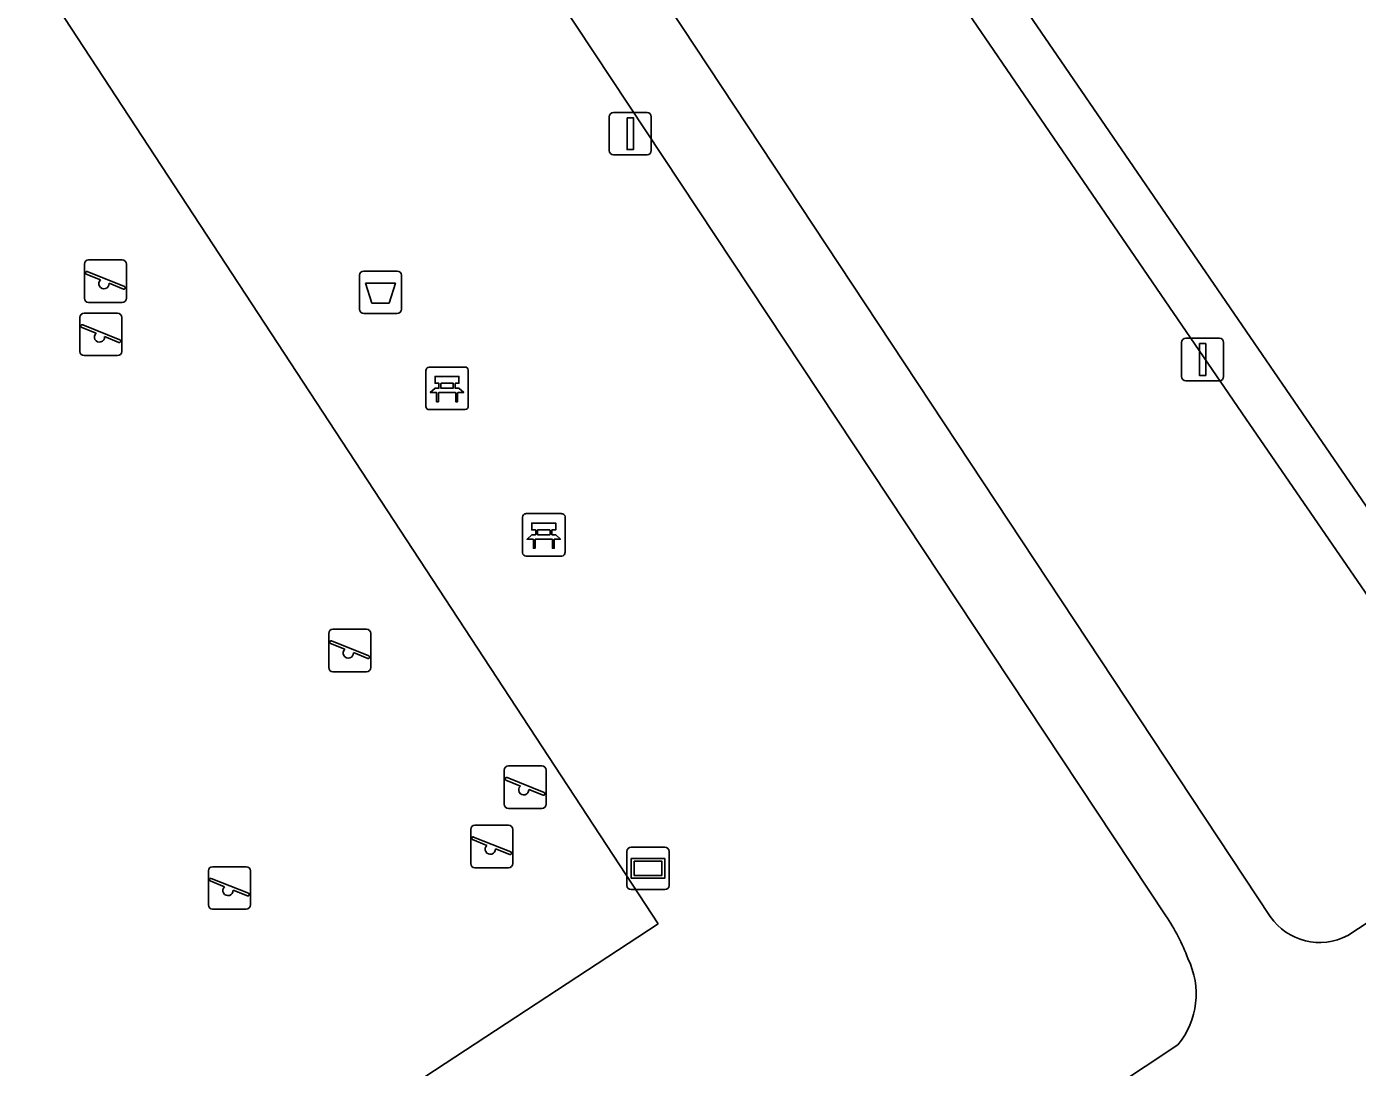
# Model space of a CAD drawing. Extents: x 158352 to 159489, y 383828 to 384603.
# Drawn here: x 158470.7 to 158502.05, y 384241.15 to 384265.67 of the extents above; entities that cross this region are included whole.
import ezdxf

# ---------------------------------------------------------------- set-up
doc = ezdxf.new("R2010")
doc.units = 0
for name, color, linetype in [('IMGEO_Afvalbak', 7, 'Continuous'), ('IMGEO_Bank', 7, 'Continuous'), ('IMGEO_Groenvoorziening', 7, 'Continuous'), ('IMGEO_Informatiebord', 7, 'Continuous'), ('IMGEO_Lichtmast', 7, 'Continuous'), ('IMGEO_Parkeervlak_gesloten', 7, 'Continuous'), ('IMGEO_Speelvoorziening', 7, 'Continuous'), ('IMGEO_Terreindeel_gesloten', 7, 'Continuous'), ('IMGEO_Voetgangersgebied_gesloten', 7, 'Continuous'), ('IMGEO_Voetpad_open', 7, 'Continuous')]:
    doc.layers.add(name, color=color, linetype=linetype)

msp = doc.modelspace()

# ---------------------------------------------------------------- linework, layer by layer
at = {"layer": 'IMGEO_Afvalbak'}
for p, q in [((158478.545, 384259.011), (158478.545, 384259.811)), ((158478.545, 384259.811), (158478.545, 384259.011)), ((158478.645, 384259.911), (158479.435, 384259.911)), ((158479.435, 384259.911), (158478.645, 384259.911)), ((158479.535, 384259.811), (158479.535, 384259.011)), ((158479.535, 384259.011), (158479.535, 384259.811)), ((158479.435, 384258.911), (158478.645, 384258.911)), ((158478.645, 384258.911), (158479.435, 384258.911))]:
    msp.add_line(p, q, dxfattribs=at)
msp.add_lwpolyline([(158478.688, 384259.625), (158479.392, 384259.625), (158479.243, 384259.155), (158478.837, 384259.155), (158478.688, 384259.625)], dxfattribs=at)
for centre, start, end in [((158478.645, 384259.811), 90, 180), ((158478.645, 384259.811), 90, 180), ((158479.435, 384259.811), 0, 90), ((158479.435, 384259.811), 360, 90), ((158478.645, 384259.011), 180, 270), ((158478.645, 384259.011), 180, 270), ((158479.435, 384259.011), 270, 0), ((158479.435, 384259.011), 270, 0)]:
    msp.add_arc(centre, 0.1, start, end, dxfattribs=at)
at = {"layer": 'IMGEO_Bank'}
for p, q in [((158480.109, 384256.723), (158480.109, 384257.564)), ((158480.109, 384257.564), (158480.109, 384256.723)), ((158480.184, 384257.648), (158481.025, 384257.648)), ((158481.025, 384257.648), (158480.184, 384257.648)), ((158481.109, 384257.573), (158481.109, 384256.732)), ((158481.109, 384256.732), (158481.109, 384257.573)), ((158480.418, 384257.154), (158480.418, 384257.26)), ((158480.462, 384257.26), (158480.462, 384257.154)), ((158480.75, 384257.266), (158480.468, 384257.266)), ((158480.756, 384257.154), (158480.756, 384257.26)), ((158480.8, 384257.26), (158480.8, 384257.154)), ((158480.806, 384257.046), (158480.413, 384257.046)), ((158480.468, 384257.148), (158480.75, 384257.148)), ((158481.034, 384256.648), (158480.193, 384256.648)), ((158480.193, 384256.648), (158481.034, 384256.648)), ((158482.387, 384253.27), (158482.387, 384254.111)), ((158482.387, 384254.111), (158482.387, 384253.27)), ((158482.462, 384254.195), (158483.303, 384254.195)), ((158483.303, 384254.195), (158482.462, 384254.195)), ((158483.387, 384254.12), (158483.387, 384253.279)), ((158483.387, 384253.279), (158483.387, 384254.12)), ((158482.696, 384253.701), (158482.696, 384253.807)), ((158482.74, 384253.807), (158482.74, 384253.701)), ((158483.028, 384253.813), (158482.746, 384253.813)), ((158483.034, 384253.701), (158483.034, 384253.807)), ((158483.078, 384253.807), (158483.078, 384253.701)), ((158483.084, 384253.593), (158482.691, 384253.593)), ((158482.746, 384253.695), (158483.028, 384253.695)), ((158483.312, 384253.195), (158482.471, 384253.195)), ((158482.471, 384253.195), (158483.312, 384253.195))]:
    msp.add_line(p, q, dxfattribs=at)
for points in [[(158480.412, 384257.266), (158480.326, 384257.266), (158480.326, 384257.427), (158480.889, 384257.427), (158480.889, 384257.266), (158480.806, 384257.266)], [(158480.356, 384257.046), (158480.214, 384257.046), (158480.326, 384257.148), (158480.412, 384257.148)], [(158480.406, 384257.039), (158480.406, 384256.832), (158480.363, 384256.832), (158480.363, 384257.039)], [(158480.806, 384257.148), (158480.889, 384257.148), (158481.001, 384257.046), (158480.862, 384257.046)], [(158480.856, 384257.039), (158480.856, 384256.832), (158480.812, 384256.832), (158480.812, 384257.039)], [(158482.69, 384253.813), (158482.604, 384253.813), (158482.604, 384253.974), (158483.167, 384253.974), (158483.167, 384253.813), (158483.084, 384253.813)], [(158482.634, 384253.593), (158482.492, 384253.593), (158482.604, 384253.695), (158482.69, 384253.695)], [(158482.684, 384253.586), (158482.684, 384253.379), (158482.641, 384253.379), (158482.641, 384253.586)], [(158483.084, 384253.695), (158483.167, 384253.695), (158483.279, 384253.593), (158483.14, 384253.593)], [(158483.134, 384253.586), (158483.134, 384253.379), (158483.09, 384253.379), (158483.09, 384253.586)]]:
    msp.add_lwpolyline(points, dxfattribs=at)
for centre, radius, start, end in [((158480.187, 384257.57), 0.0779, 92.4484, 184.2845), ((158480.187, 384257.57), 0.0779, 92.4484, 184.2845), ((158481.031, 384257.57), 0.0779, 2.4484, 94.2845), ((158481.031, 384257.57), 0.0779, 2.4484, 94.2845), ((158480.411, 384257.259), 0.00671, 2.8957, 87.1043), ((158480.468, 384257.259), 0.00671, 92.8957, 177.1043), ((158480.75, 384257.259), 0.00671, 2.8957, 87.1043), ((158480.807, 384257.259), 0.00671, 92.8957, 177.1043), ((158480.356, 384257.039), 0.00671, 2.8957, 87.1043), ((158480.413, 384257.039), 0.00671, 92.8957, 177.1043), ((158480.411, 384257.155), 0.00671, 272.8957, 357.1043), ((158480.468, 384257.155), 0.00671, 182.8957, 267.1043), ((158480.75, 384257.155), 0.00671, 272.8957, 357.1043), ((158480.807, 384257.155), 0.00671, 182.8957, 267.1043), ((158480.805, 384257.039), 0.00671, 2.8957, 87.1043), ((158480.862, 384257.039), 0.00671, 92.8957, 177.1043), ((158480.187, 384256.726), 0.0779, 182.4484, 274.2845), ((158480.187, 384256.726), 0.0779, 182.4484, 274.2845), ((158481.031, 384256.726), 0.0779, 272.4484, 4.2845), ((158481.031, 384256.726), 0.0779, 272.4484, 4.2845), ((158482.465, 384254.117), 0.0779, 92.4484, 184.2845), ((158482.465, 384254.117), 0.0779, 92.4484, 184.2845), ((158483.309, 384254.117), 0.0779, 2.4484, 94.2845), ((158483.309, 384254.117), 0.0779, 2.4484, 94.2845), ((158482.689, 384253.806), 0.00671, 2.8957, 87.1043), ((158482.746, 384253.806), 0.00671, 92.8957, 177.1043), ((158483.028, 384253.806), 0.00671, 2.8957, 87.1043), ((158483.085, 384253.806), 0.00671, 92.8957, 177.1043), ((158482.634, 384253.586), 0.00671, 2.8957, 87.1043), ((158482.691, 384253.586), 0.00671, 92.8957, 177.1043), ((158482.689, 384253.702), 0.00671, 272.8957, 357.1043), ((158482.746, 384253.702), 0.00671, 182.8957, 267.1043), ((158483.028, 384253.702), 0.00671, 272.8957, 357.1043), ((158483.085, 384253.702), 0.00671, 182.8957, 267.1043), ((158483.083, 384253.586), 0.00671, 2.8957, 87.1043), ((158483.14, 384253.586), 0.00671, 92.8957, 177.1043), ((158482.465, 384253.273), 0.0779, 182.4484, 274.2845), ((158482.465, 384253.273), 0.0779, 182.4484, 274.2845), ((158483.309, 384253.273), 0.0779, 272.4484, 4.2845), ((158483.309, 384253.273), 0.0779, 272.4484, 4.2845)]:
    msp.add_arc(centre, radius, start, end, dxfattribs=at)
at = {"layer": 'IMGEO_Groenvoorziening'}
for points in [[(158475.262, 384282.371), (158476.923, 384279.63), (158500.001, 384244.703)], [(158497.539, 384244.72), (158475.492, 384278.019)], [(158501.826, 384244.256), (158505.941, 384246.959), (158499.435, 384256.425), (158487.051, 384274.524)], [(158462.309, 384219.192), (158462.876, 384218.505), (158463.746, 384219.082), (158497.826, 384241.681)]]:
    msp.add_lwpolyline(points, dxfattribs=at)
msp.add_lwpolyline([(158485.58, 384244.531), (158468.579, 384233.386), (158449.591, 384262.378), (158466.581, 384273.526)], close=True, dxfattribs=at)
for centre, radius, start, end in [((158493.68, 384242.08), 4.676, 20.4191, 34.3795), ((158501.165, 384245.508), 1.416, 214.6615, 297.8133), ((158496.368, 384242.879), 1.887, 320.5885, 26.1491)]:
    msp.add_arc(centre, radius, start, end, dxfattribs=at)
at = {"layer": 'IMGEO_Informatiebord'}
for p, q in [((158484.847, 384245.437), (158484.847, 384246.237)), ((158484.847, 384246.237), (158484.847, 384245.437)), ((158484.947, 384246.337), (158485.737, 384246.337)), ((158485.737, 384246.337), (158484.947, 384246.337)), ((158485.837, 384246.237), (158485.837, 384245.437)), ((158485.837, 384245.437), (158485.837, 384246.237)), ((158485.737, 384245.337), (158484.947, 384245.337)), ((158484.947, 384245.337), (158485.737, 384245.337))]:
    msp.add_line(p, q, dxfattribs=at)
for points in [[(158484.948, 384246.069), (158485.736, 384246.069), (158485.736, 384245.605), (158484.948, 384245.605), (158484.948, 384246.069)], [(158485.013, 384246.004), (158485.013, 384245.67), (158485.671, 384245.67), (158485.671, 384246.004), (158485.013, 384246.004)]]:
    msp.add_lwpolyline(points, dxfattribs=at)
for centre, start, end in [((158484.947, 384246.237), 90, 180), ((158484.947, 384246.237), 90, 180), ((158485.737, 384246.237), 0, 90), ((158485.737, 384246.237), 360, 90), ((158484.947, 384245.437), 180, 270), ((158484.947, 384245.437), 180, 270), ((158485.737, 384245.437), 270, 0), ((158485.737, 384245.437), 270, 0)]:
    msp.add_arc(centre, 0.1, start, end, dxfattribs=at)
at = {"layer": 'IMGEO_Lichtmast'}
for p, q in [((158484.43, 384262.748), (158484.43, 384263.548)), ((158484.43, 384263.548), (158484.43, 384262.748)), ((158484.53, 384263.648), (158485.32, 384263.648)), ((158485.32, 384263.648), (158484.53, 384263.648)), ((158485.42, 384263.548), (158485.42, 384262.748)), ((158485.42, 384262.748), (158485.42, 384263.548)), ((158485.32, 384262.648), (158484.53, 384262.648)), ((158484.53, 384262.648), (158485.32, 384262.648)), ((158497.912, 384257.428), (158497.912, 384258.228)), ((158497.912, 384258.228), (158497.912, 384257.428)), ((158498.012, 384258.328), (158498.802, 384258.328)), ((158498.802, 384258.328), (158498.012, 384258.328)), ((158498.902, 384258.228), (158498.902, 384257.428)), ((158498.902, 384257.428), (158498.902, 384258.228)), ((158498.802, 384257.328), (158498.012, 384257.328)), ((158498.012, 384257.328), (158498.802, 384257.328))]:
    msp.add_line(p, q, dxfattribs=at)
for points in [[(158484.85, 384263.523), (158485, 384263.523), (158485, 384262.773), (158484.85, 384262.773), (158484.85, 384263.523)], [(158498.332, 384258.203), (158498.482, 384258.203), (158498.482, 384257.453), (158498.332, 384257.453), (158498.332, 384258.203)]]:
    msp.add_lwpolyline(points, dxfattribs=at)
for centre, start, end in [((158484.53, 384263.548), 90, 180), ((158484.53, 384263.548), 90, 180), ((158485.32, 384263.548), 0, 90), ((158485.32, 384263.548), 360, 90), ((158484.53, 384262.748), 180, 270), ((158484.53, 384262.748), 180, 270), ((158485.32, 384262.748), 270, 0), ((158485.32, 384262.748), 270, 0), ((158498.012, 384258.228), 90, 180), ((158498.012, 384258.228), 90, 180), ((158498.802, 384258.228), 0, 90), ((158498.802, 384258.228), 360, 90), ((158498.012, 384257.428), 180, 270), ((158498.012, 384257.428), 180, 270), ((158498.802, 384257.428), 270, 0), ((158498.802, 384257.428), 270, 0)]:
    msp.add_arc(centre, 0.1, start, end, dxfattribs=at)
at = {"layer": 'IMGEO_Parkeervlak_gesloten'}
msp.add_lwpolyline([(158507.781, 384271.779), (158505.428, 384270.27), (158488.719, 384295.389), (158484.352, 384292.303), (158479.939, 384289.185), (158478.902, 384288.452), (158500, 384257.671), (158505.258, 384250), (158510.568, 384242.247), (158517.893, 384247.139), (158520.209, 384243.789), (158520.378, 384243.544), (158524.733, 384246.459), (158522.563, 384249.7), (158522.362, 384250)], close=True, dxfattribs=at)
at = {"layer": 'IMGEO_Speelvoorziening'}
for p, q in [((158472.064, 384259.273), (158472.064, 384260.073)), ((158472.064, 384260.073), (158472.064, 384259.273)), ((158472.164, 384260.173), (158472.954, 384260.173)), ((158472.954, 384260.173), (158472.164, 384260.173)), ((158473.054, 384260.073), (158473.054, 384259.273)), ((158473.054, 384259.273), (158473.054, 384260.073)), ((158472.447, 384259.701), (158472.108, 384259.838)), ((158472.133, 384259.898), (158473.009, 384259.545)), ((158472.985, 384259.485), (158472.645, 384259.622)), ((158472.954, 384259.173), (158472.164, 384259.173)), ((158472.164, 384259.173), (158472.954, 384259.173)), ((158471.958, 384258.018), (158471.958, 384258.818)), ((158471.958, 384258.818), (158471.958, 384258.018)), ((158472.058, 384258.918), (158472.848, 384258.918)), ((158472.848, 384258.918), (158472.058, 384258.918)), ((158472.948, 384258.818), (158472.948, 384258.018)), ((158472.948, 384258.018), (158472.948, 384258.818)), ((158472.341, 384258.446), (158472.002, 384258.583)), ((158472.027, 384258.643), (158472.903, 384258.29)), ((158472.879, 384258.23), (158472.539, 384258.367)), ((158472.848, 384257.918), (158472.058, 384257.918)), ((158472.058, 384257.918), (158472.848, 384257.918)), ((158477.82, 384250.571), (158477.82, 384251.371)), ((158477.82, 384251.371), (158477.82, 384250.571)), ((158477.92, 384251.471), (158478.71, 384251.471)), ((158478.71, 384251.471), (158477.92, 384251.471)), ((158478.81, 384251.371), (158478.81, 384250.571)), ((158478.81, 384250.571), (158478.81, 384251.371)), ((158478.203, 384250.999), (158477.864, 384251.136)), ((158477.889, 384251.196), (158478.765, 384250.843)), ((158478.741, 384250.783), (158478.401, 384250.92)), ((158478.71, 384250.471), (158477.92, 384250.471)), ((158477.92, 384250.471), (158478.71, 384250.471)), ((158481.952, 384247.35), (158481.952, 384248.15)), ((158481.952, 384248.15), (158481.952, 384247.35)), ((158482.052, 384248.25), (158482.842, 384248.25)), ((158482.842, 384248.25), (158482.052, 384248.25)), ((158482.942, 384248.15), (158482.942, 384247.35)), ((158482.942, 384247.35), (158482.942, 384248.15)), ((158482.335, 384247.778), (158481.996, 384247.915)), ((158482.021, 384247.975), (158482.897, 384247.622)), ((158482.873, 384247.562), (158482.533, 384247.699)), ((158482.842, 384247.25), (158482.052, 384247.25)), ((158482.052, 384247.25), (158482.842, 384247.25)), ((158481.265, 384246.852), (158482.055, 384246.852)), ((158482.055, 384246.852), (158481.265, 384246.852)), ((158481.165, 384245.952), (158481.165, 384246.752)), ((158481.165, 384246.752), (158481.165, 384245.952)), ((158481.548, 384246.38), (158481.209, 384246.517)), ((158481.234, 384246.577), (158482.11, 384246.224)), ((158482.155, 384246.752), (158482.155, 384245.952)), ((158482.155, 384245.952), (158482.155, 384246.752)), ((158482.086, 384246.164), (158481.746, 384246.301)), ((158474.986, 384244.978), (158474.986, 384245.778)), ((158474.986, 384245.778), (158474.986, 384244.978)), ((158475.055, 384245.603), (158475.931, 384245.25)), ((158475.086, 384245.878), (158475.876, 384245.878)), ((158475.876, 384245.878), (158475.086, 384245.878)), ((158475.976, 384245.778), (158475.976, 384244.978)), ((158475.976, 384244.978), (158475.976, 384245.778)), ((158482.055, 384245.852), (158481.265, 384245.852)), ((158481.265, 384245.852), (158482.055, 384245.852)), ((158475.369, 384245.406), (158475.03, 384245.543)), ((158475.907, 384245.19), (158475.567, 384245.327)), ((158475.876, 384244.878), (158475.086, 384244.878)), ((158475.086, 384244.878), (158475.876, 384244.878))]:
    msp.add_line(p, q, dxfattribs=at)
for centre, radius, start, end in [((158472.164, 384260.073), 0.1, 90, 180), ((158472.164, 384260.073), 0.1, 90, 180), ((158472.954, 384260.073), 0.1, 0, 90), ((158472.954, 384260.073), 0.1, 360, 90), ((158472.121, 384259.868), 0.0327, 68.078, 248.078), ((158472.526, 384259.611), 0.12, 130.9928, 5.1632), ((158472.997, 384259.515), 0.0327, 248.078, 68.078), ((158472.164, 384259.273), 0.1, 180, 270), ((158472.164, 384259.273), 0.1, 180, 270), ((158472.954, 384259.273), 0.1, 270, 0), ((158472.954, 384259.273), 0.1, 270, 0), ((158472.058, 384258.818), 0.1, 90, 180), ((158472.058, 384258.818), 0.1, 90, 180), ((158472.848, 384258.818), 0.1, 0, 90), ((158472.848, 384258.818), 0.1, 360, 90), ((158472.015, 384258.613), 0.0327, 68.078, 248.078), ((158472.42, 384258.356), 0.12, 130.9928, 5.1632), ((158472.891, 384258.26), 0.0327, 248.078, 68.078), ((158472.058, 384258.018), 0.1, 180, 270), ((158472.058, 384258.018), 0.1, 180, 270), ((158472.848, 384258.018), 0.1, 270, 0), ((158472.848, 384258.018), 0.1, 270, 0), ((158477.92, 384251.371), 0.1, 90, 180), ((158477.92, 384251.371), 0.1, 90, 180), ((158478.71, 384251.371), 0.1, 0, 90), ((158478.71, 384251.371), 0.1, 360, 90), ((158477.877, 384251.166), 0.0327, 68.078, 248.078), ((158478.282, 384250.909), 0.12, 130.9928, 5.1632), ((158478.753, 384250.813), 0.0327, 248.078, 68.078), ((158477.92, 384250.571), 0.1, 180, 270), ((158477.92, 384250.571), 0.1, 180, 270), ((158478.71, 384250.571), 0.1, 270, 0), ((158478.71, 384250.571), 0.1, 270, 0), ((158482.052, 384248.15), 0.1, 90, 180), ((158482.052, 384248.15), 0.1, 90, 180), ((158482.842, 384248.15), 0.1, 0, 90), ((158482.842, 384248.15), 0.1, 360, 90), ((158482.009, 384247.945), 0.0327, 68.078, 248.078), ((158482.414, 384247.688), 0.12, 130.9928, 5.1632), ((158482.885, 384247.592), 0.0327, 248.078, 68.078), ((158482.052, 384247.35), 0.1, 180, 270), ((158482.052, 384247.35), 0.1, 180, 270), ((158482.842, 384247.35), 0.1, 270, 0), ((158482.842, 384247.35), 0.1, 270, 0), ((158481.265, 384246.752), 0.1, 90, 180), ((158481.265, 384246.752), 0.1, 90, 180), ((158482.055, 384246.752), 0.1, 0, 90), ((158482.055, 384246.752), 0.1, 360, 90), ((158481.222, 384246.547), 0.0327, 68.078, 248.078), ((158481.627, 384246.29), 0.12, 130.9928, 5.1632), ((158482.098, 384246.194), 0.0327, 248.078, 68.078), ((158481.265, 384245.952), 0.1, 180, 270), ((158481.265, 384245.952), 0.1, 180, 270), ((158482.055, 384245.952), 0.1, 270, 0), ((158482.055, 384245.952), 0.1, 270, 0), ((158475.086, 384245.778), 0.1, 90, 180), ((158475.086, 384245.778), 0.1, 90, 180), ((158475.043, 384245.573), 0.0327, 68.078, 248.078), ((158475.876, 384245.778), 0.1, 0, 90), ((158475.876, 384245.778), 0.1, 360, 90), ((158475.448, 384245.316), 0.12, 130.9928, 5.1632), ((158475.086, 384244.978), 0.1, 180, 270), ((158475.086, 384244.978), 0.1, 180, 270), ((158475.876, 384244.978), 0.1, 270, 0), ((158475.876, 384244.978), 0.1, 270, 0), ((158475.919, 384245.22), 0.0327, 248.078, 68.078)]:
    msp.add_arc(centre, radius, start, end, dxfattribs=at)
at = {"layer": 'IMGEO_Terreindeel_gesloten'}
msp.add_lwpolyline([(158485.58, 384244.531), (158466.581, 384273.526), (158449.591, 384262.378), (158468.579, 384233.386)], close=True, dxfattribs=at)
at = {"layer": 'IMGEO_Voetgangersgebied_gesloten'}
for points in [[(158500.001, 384244.703), (158476.923, 384279.63), (158475.262, 384282.371)], [(158473.816, 384280.583), (158475.492, 384278.019), (158497.539, 384244.72)], [(158503.146, 384242.594), (158507.167, 384245.175), (158505.941, 384246.959), (158501.826, 384244.256)], [(158497.826, 384241.681), (158463.746, 384219.082), (158462.876, 384218.505), (158452.894, 384211.887), (158454.269, 384210.225), (158464.245, 384216.846), (158465.147, 384217.444), (158468.281, 384219.524), (158474.081, 384223.373), (158498.715, 384239.72)]]:
    msp.add_lwpolyline(points, dxfattribs=at)
for centre, radius, start, end in [((158493.68, 384242.08), 4.676, 20.4191, 34.3795), ((158501.165, 384245.508), 1.416, 214.6615, 297.8133), ((158496.368, 384242.879), 1.887, 320.5885, 26.1491)]:
    msp.add_arc(centre, radius, start, end, dxfattribs=at)
at = {"layer": 'IMGEO_Voetpad_open'}
msp.add_lwpolyline([(158478.902, 384288.452), (158478.295, 384288.062), (158477.87, 384287.789), (158487.051, 384274.524), (158499.435, 384256.425), (158505.941, 384246.959), (158507.167, 384245.175), (158509.616, 384241.611), (158509.868, 384241.779), (158510.568, 384242.247), (158505.258, 384250), (158500, 384257.671)], close=True, dxfattribs=at)

doc.saveas('drawing.dxf')
